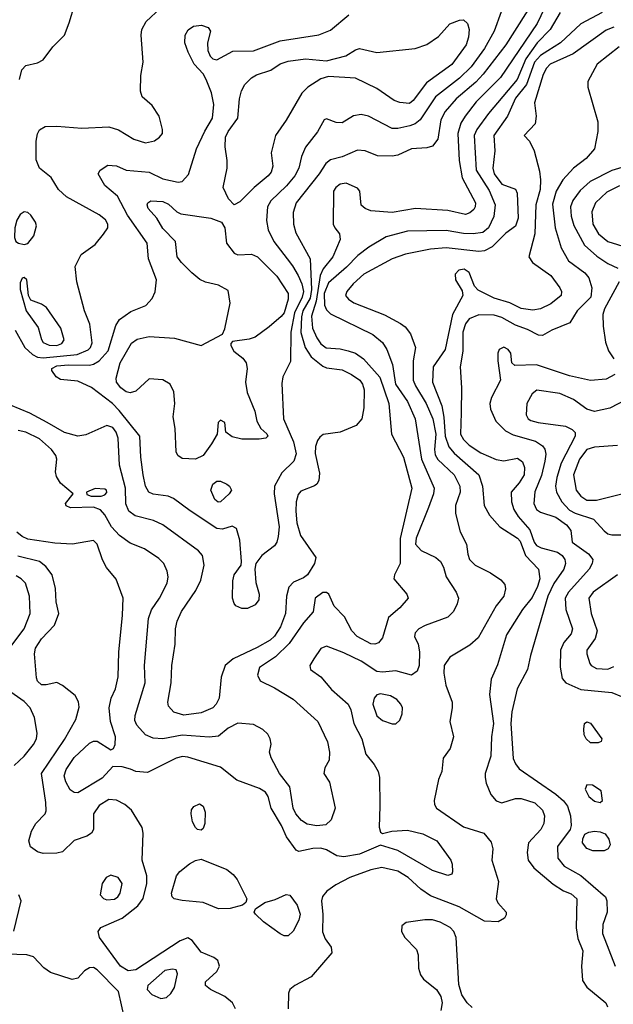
# Model space of a CAD drawing. Extents: x 1173029 to 1307123, y 522559 to 678521.
# Tile 481 of 623: x 1227572 to 1230653, y 618548 to 623655. Entities that reach past the tile are written whole.
import ezdxf

# ---------------------------------------------------------------- set-up
doc = ezdxf.new("R2010")
doc.units = 0

msp = doc.modelspace()

# ---------------------------------------------------------------- linework, layer by layer
at = {"layer": '0CON10XD'}
for points in [[(1230255, 623777.7), (1230095.2, 623525), (1229978.2, 623371.8), (1229939.5, 623330.5), (1229836.9, 623245), (1229780.4, 623179.6), (1229757.6, 623135), (1229741.8, 623035), (1229715, 622999.5), (1229685, 622989.6), (1229605.5, 622985.5), (1229535, 622952.5), (1229505, 622946.7), (1229428.9, 622948.9), (1229365, 622974.6), (1229325, 622977.7), (1229245, 622944.1), (1229185, 622928.8), (1229160.5, 622909.5), (1229125.9, 622855), (1229008, 622705), (1228992.3, 622655), (1228993.2, 622595), (1229005, 622550), (1229079.5, 622415), (1229086.4, 622255), (1229079.7, 622210.3), (1229042.3, 622145), (1229034.6, 622114.6), (1229032.1, 622032.1), (1229054.1, 621954.1), (1229085.7, 621905.7), (1229145, 621858.2), (1229165, 621849.6), (1229245, 621839.2), (1229295, 621815.3), (1229337.5, 621785), (1229351.3, 621765), (1229359.3, 621735), (1229358.8, 621641.2), (1229348.5, 621585), (1229319.1, 621550.9), (1229235, 621516.2), (1229147.1, 621502.9), (1229129.6, 621490.4), (1229117.9, 621472.1), (1229108.2, 621441.8), (1229106.2, 621405), (1229127.6, 621302.4), (1229124.5, 621265.5), (1229114.4, 621245.6), (1229102.5, 621237.5), (1229030.9, 621209.1), (1229018.2, 621191.8), (1229007.6, 621155), (1229004.8, 621105), (1229010.7, 621045), (1229029.7, 620980.3), (1229110, 620865), (1229102.5, 620835), (1229065.8, 620775), (1229045, 620759.4), (1228993.1, 620736.9), (1228969.2, 620710.8), (1228956.6, 620665), (1228951.8, 620575), (1228926.2, 620505), (1228895, 620456.6), (1228872.6, 620437.4), (1228805, 620398.9), (1228679.7, 620340.3), (1228638.5, 620305), (1228617.3, 620245), (1228608.2, 620135), (1228592.7, 620105), (1228573.9, 620086.1), (1228515, 620059.2), (1228425, 620047.7), (1228373.2, 620063.2), (1228345, 620093.8), (1228341.8, 620115), (1228358.7, 620215), (1228361.3, 620305), (1228378.7, 620415), (1228380.7, 620495), (1228390, 620535), (1228412.1, 620585), (1228486.4, 620695), (1228512.2, 620747.8), (1228529.5, 620825), (1228521.1, 620875), (1228499.8, 620899.8), (1228315.2, 621035.2), (1228266.9, 621056.9), (1228171, 621081), (1228138.2, 621105), (1228123.9, 621143.9), (1228122, 621225), (1228089.8, 621345), (1228084.3, 621485), (1228073.8, 621515), (1228055, 621540), (1228025, 621550.3), (1227915, 621501.5), (1227875, 621495.5), (1227805, 621514.6), (1227715, 621565.3), (1227625, 621614.7), (1227525, 621656.2)], [(1227549.7, 622045), (1227599.7, 621955), (1227638.2, 621918.2), (1227665, 621904.6), (1227695, 621900.3), (1227871.2, 621918.8), (1227927.7, 621942.3), (1227939.7, 621955), (1227948.3, 621978.3), (1227936.1, 622075), (1227909.5, 622145), (1227868.6, 622295), (1227860.8, 622375), (1227892.2, 622437.8), (1227965, 622488.9), (1228008.2, 622541.8), (1228029.6, 622575), (1228029.6, 622595), (1228017.2, 622617.2), (1227985, 622643.2), (1227815.9, 622735.9), (1227774.7, 622774.7), (1227736.6, 622836.6), (1227675, 622885.6), (1227657.5, 622927.5), (1227658.1, 623025), (1227665, 623063.8), (1227675, 623084.2), (1227705, 623101.4), (1227765, 623102.5), (1227895, 623092.1), (1228035, 623099.6), (1228085, 623084.5), (1228165, 623034.6), (1228225, 623016.8), (1228272.6, 623027.4), (1228298.6, 623045), (1228314.3, 623065), (1228314.4, 623085), (1228295.5, 623155), (1228259.1, 623209.1), (1228208, 623255), (1228199.2, 623285), (1228200.6, 623365), (1228213.1, 623435), (1228203.5, 623575), (1228206.5, 623605), (1228228.9, 623645), (1228303.3, 623715)], [(1230296.3, 623715), (1230257, 623635), (1230068.3, 623355), (1229940.5, 623229.5), (1229884.8, 623155.2), (1229862.1, 623117.9), (1229846, 623065), (1229852.3, 622925), (1229869.2, 622835), (1229936.9, 622705), (1229936.4, 622685), (1229928.9, 622671.1), (1229907.6, 622652.4), (1229885, 622644.6), (1229795, 622665.3), (1229626.1, 622676.1), (1229505, 622654.6), (1229395, 622664.2), (1229365, 622676.2), (1229345, 622692.5), (1229338, 622765), (1229325, 622782), (1229266.4, 622806.4), (1229235, 622801.5), (1229213.1, 622785), (1229201.4, 622765), (1229200, 622595), (1229207.5, 622575), (1229231.2, 622545), (1229235.7, 622515), (1229198, 622425), (1229147.8, 622362.2), (1229132.2, 622327.8), (1229110.2, 622195), (1229086.7, 622116.7), (1229092.7, 622055), (1229113.8, 622005), (1229135, 621973.2), (1229162.3, 621952.3), (1229235, 621948), (1229277.3, 621937.3), (1229315.2, 621925.2), (1229356.1, 621896.1), (1229441.1, 621801.1), (1229487.5, 621665), (1229501.2, 621505), (1229563.3, 621385), (1229607.2, 621225), (1229546.1, 620963.9), (1229546.7, 620835), (1229517.1, 620775), (1229513.8, 620755), (1229581.1, 620675), (1229588.1, 620655), (1229545, 620604.4), (1229485.8, 620554.2), (1229455, 620449.4), (1229435, 620422.1), (1229415, 620415.4), (1229395, 620417.8), (1229322.9, 620455), (1229296.8, 620485), (1229257.9, 620557.9), (1229203.7, 620613.7), (1229176.9, 620675), (1229165, 620683.8), (1229145, 620684.6), (1229105.6, 620655), (1229096, 620584), (1229045, 620527.1), (1228971.2, 620418.8), (1228900.5, 620349.5), (1228816.7, 620295), (1228805.9, 620255.9), (1228821.2, 620225), (1228895, 620189.1), (1228991, 620131), (1229120, 620015), (1229169.7, 619909.7), (1229180, 619855), (1229178.8, 619815), (1229156.4, 619773.6), (1229150, 619745), (1229180.8, 619700.8), (1229210, 619565), (1229188.6, 619505), (1229161.7, 619478.3), (1229115, 619473.1), (1229065, 619482.3), (1229035, 619500.8), (1229006, 619535), (1228991.3, 619565), (1228973.9, 619675), (1228921.5, 619745), (1228877, 619827), (1228869.2, 619855), (1228877, 619897), (1228873.1, 619925), (1228859.8, 619949.8), (1228835, 619973.5), (1228785, 619998.8), (1228705, 620005.5), (1228655, 619980.9), (1228605, 619939.1), (1228555, 619933.2), (1228415, 619943.3), (1228315, 619924.1), (1228265, 619928.5), (1228225.3, 619945.3), (1228180.8, 619995), (1228170.7, 620020.7), (1228171.8, 620045), (1228224, 620215), (1228220.4, 620305), (1228241.5, 620548.5), (1228256.4, 620593.6), (1228298.8, 620655), (1228338.3, 620731.7), (1228343.8, 620765), (1228338.2, 620795), (1228320.6, 620835), (1228295, 620860.6), (1228220.6, 620910.6), (1228145, 620939.1), (1228089.8, 620979.8), (1228048.2, 621025), (1228015, 621086.2), (1227991.9, 621111.9), (1227955, 621126.2), (1227836.7, 621123.3), (1227813.6, 621133.6), (1227810, 621145), (1227850, 621195), (1227785, 621251.2), (1227764.2, 621285), (1227759.2, 621309.2), (1227765.5, 621375), (1227760, 621395), (1227738.2, 621425), (1227675, 621480.9), (1227605, 621516.2), (1227565, 621523.3)], [(1227571.5, 623345), (1227584.5, 623395.5), (1227605, 623417.1), (1227665, 623431.9), (1227695, 623447.5), (1227745, 623514.2), (1227804.4, 623575), (1227829.5, 623639.5), (1227858.5, 623735)], [(1230071.2, 623695), (1230034.7, 623595), (1229984.3, 623505), (1229915, 623410), (1229855, 623351.2), (1229730.6, 623255), (1229650.9, 623135), (1229625.2, 623114.8), (1229596.3, 623103.7), (1229535, 623090.6), (1229505, 623091.1), (1229382, 623155), (1229345, 623163.8), (1229305, 623155.5), (1229245, 623120.4), (1229215, 623121.1), (1229165, 623140), (1229152.9, 623135), (1229117.1, 623072.9), (1229056.4, 622993.6), (1229035.4, 622945), (1229020.3, 622885), (1229000, 622845), (1228956.9, 622793.1), (1228876.1, 622715), (1228858, 622685), (1228854, 622614), (1228862.3, 622565), (1228891.8, 622505), (1228960, 622415), (1228988.9, 622378.9), (1229017.6, 622327.6), (1229036.5, 622285), (1229044.6, 622245), (1229038.8, 622215), (1228998.8, 622135), (1228979.4, 622035), (1228978.2, 621881.8), (1228938, 621802), (1228932.3, 621767.7), (1228941.2, 621585), (1228993.3, 621465), (1229007.1, 621402.9), (1228995.2, 621364.8), (1228932.5, 621305), (1228895.3, 621235), (1228892.4, 621195), (1228918.8, 621025), (1228914.1, 620975), (1228906.1, 620945), (1228893.9, 620926.1), (1228828.9, 620875), (1228798, 620835), (1228792, 620805), (1228798.6, 620735), (1228815.6, 620674.4), (1228812.9, 620645), (1228795, 620620), (1228755, 620601.2), (1228725, 620601.2), (1228694.5, 620614.5), (1228685, 620626.7), (1228677.5, 620655), (1228679.1, 620745), (1228685.6, 620775), (1228721.2, 620825), (1228724, 620845), (1228714.7, 620954.7), (1228697.8, 621015), (1228675, 621027.5), (1228625, 621013.2), (1228595, 621015.3), (1228456.8, 621106.8), (1228371.4, 621171.4), (1228343.7, 621183.7), (1228265, 621194.5), (1228242.2, 621205), (1228225.4, 621235), (1228214, 621295), (1228201.2, 621385), (1228195.6, 621495), (1228088.7, 621628.7), (1228054.5, 621664.5), (1227945, 621747.3), (1227875, 621779.2), (1227785, 621789.2), (1227762.4, 621802.4), (1227739.4, 621835), (1227739.4, 621845), (1227765, 621858.9), (1227825.2, 621865.2), (1227935, 621863.9), (1227955, 621868.1), (1227984.3, 621885.7), (1228032.3, 621937.7), (1228071.4, 622068.6), (1228089.7, 622100.3), (1228149.4, 622140.6), (1228226.8, 622173.2), (1228260.7, 622209.3), (1228276.1, 622243.9), (1228282.5, 622305), (1228240.9, 622415), (1228234.6, 622495), (1228131.2, 622641.2), (1228079.7, 622739.7), (1228014, 622795), (1227980, 622855), (1227990, 622875), (1228029.3, 622900.7), (1228075, 622897.5), (1228125, 622874.4), (1228245, 622864.6), (1228315, 622829.4), (1228395, 622813.1), (1228415, 622815.8), (1228447.8, 622852.2), (1228490, 622985), (1228532.5, 623077.5), (1228572.9, 623145), (1228579.1, 623215), (1228568.1, 623275), (1228540, 623345), (1228523.8, 623375), (1228478, 623425), (1228447, 623487), (1228430, 623535), (1228430.8, 623575), (1228446.8, 623603.2), (1228475, 623621.4), (1228516.6, 623626.6), (1228550, 623615), (1228563.3, 623595), (1228547.1, 623535), (1228548.6, 623495), (1228561.2, 623465), (1228575, 623451.2), (1228595, 623447.5), (1228678.6, 623491.4), (1228785, 623493.7), (1228924.4, 623545.6), (1229125, 623576.6), (1229185, 623601.5), (1229280, 623680)], [(1228685, 622694.2), (1228655.8, 622725.8), (1228627.7, 622785), (1228648.8, 622885), (1228649.5, 622925), (1228639.4, 622995), (1228641.2, 623045), (1228653.9, 623075), (1228703.8, 623145), (1228713.1, 623245), (1228723.4, 623286.6), (1228741.5, 623318.5), (1228775, 623353.1), (1228801.1, 623368.9), (1228875, 623393.1), (1228924.2, 623425.8), (1228965, 623440), (1229055, 623452.5), (1229165, 623442.2), (1229265, 623467.8), (1229315, 623499.4), (1229335, 623505.5), (1229425, 623485.6), (1229624.7, 623505.3), (1229685, 623527.1), (1229745, 623567.5), (1229805, 623632.9), (1229855, 623652.5), (1229875, 623654), (1229895.4, 623635.4), (1229904.4, 623605), (1229900.8, 623565), (1229888.9, 623525), (1229815, 623423.2), (1229683.1, 623326.9), (1229615, 623236.4), (1229595, 623220.4), (1229545.4, 623225.4), (1229515, 623236.4), (1229425, 623297.5), (1229315, 623351.4), (1229175, 623360), (1229135, 623348), (1229068, 623305), (1229036.4, 623273.6), (1228955, 623134), (1228900, 623055), (1228877.5, 622965), (1228885.4, 622895), (1228876.9, 622865), (1228861.2, 622845), (1228790, 622785), (1228715, 622710), (1228685, 622694.2)], [(1230595, 623692.3), (1230485, 623634.1), (1230379.3, 623535), (1230313.8, 623493.8), (1230275, 623468.7), (1230243.9, 623435), (1230201.9, 623318.1), (1230145, 623248.1), (1230104.6, 623155.4), (1230032.9, 623055), (1230038.4, 622975), (1230027.8, 622885), (1230034.4, 622855), (1230075, 622802.2), (1230145, 622775.6), (1230154.4, 622755), (1230159.1, 622625), (1230145, 622584.3), (1230095, 622547.9), (1230024, 622476), (1229985, 622455.3), (1229955, 622453.2), (1229785, 622472), (1229705, 622464.1), (1229575, 622438.2), (1229505, 622415.4), (1229358.5, 622335), (1229302.8, 622285), (1229270.4, 622245), (1229262.7, 622225), (1229278.2, 622205), (1229307, 622187), (1229465, 622123.8), (1229549.2, 622079.2), (1229572.2, 622062.2), (1229600, 622025), (1229625.8, 621955), (1229614.7, 621885.3), (1229614.8, 621785), (1229626.6, 621755), (1229681, 621665), (1229715.7, 621584.3), (1229731.4, 621505), (1229724.4, 621425), (1229727.8, 621397.8), (1229743, 621373), (1229826.7, 621295), (1229855.9, 621235), (1229858.1, 621205), (1229834.7, 621135), (1229833.3, 621093.3), (1229858, 620998), (1229891.4, 620935), (1229897.3, 620882.7), (1229906.7, 620855), (1229935.3, 620825.3), (1230015.8, 620785.8), (1230069.4, 620749.4), (1230090, 620725), (1230092.7, 620702.7), (1230084.5, 620665), (1230045.2, 620614.8), (1229951.4, 620448.6), (1229909, 620411), (1229805, 620348.8), (1229775.9, 620305), (1229773.4, 620265), (1229783.4, 620203.4), (1229817.1, 620115), (1229817.5, 620085), (1229803.8, 620015), (1229822.9, 619935), (1229806, 619875), (1229770, 619825), (1229763.3, 619755), (1229745.9, 619714.1), (1229722.5, 619605), (1229724.2, 619585), (1229736, 619565), (1229875, 619468.1), (1229981.2, 619435), (1230018.9, 619388.9), (1230026.9, 619355), (1230022.5, 619295), (1230056.7, 619185), (1230044.5, 619095), (1230054.1, 619074.1), (1230096.9, 619025), (1230097.4, 619012.6), (1230087.5, 618995), (1230054.5, 618975.5), (1229985, 618979.2), (1229852.6, 619052.6), (1229705, 619110.3), (1229654.4, 619144.4), (1229588.5, 619205), (1229535, 619238.6), (1229452.4, 619257.6), (1229394, 619246), (1229285, 619204.7), (1229212.9, 619167.1), (1229166.9, 619135), (1229143.6, 619106.4), (1229138.5, 619085), (1229146.2, 619013.8), (1229143.6, 618923.6), (1229157.2, 618887.2), (1229189.2, 618845), (1229191.4, 618815), (1229085, 618690.4), (1229000, 618645), (1228974.4, 618625), (1228967.1, 618605), (1228965.6, 618525)], [(1230377.1, 623692.9), (1230326, 623604), (1230257.8, 623535), (1230198.4, 623451.6), (1230154, 623345), (1230005, 623169.2), (1229944.9, 623085.1), (1229930.9, 623055), (1229941.7, 622875), (1230008.8, 622768.8), (1230039.6, 622695), (1230033.3, 622635), (1230005.4, 622574.6), (1229975, 622551.6), (1229925, 622543.5), (1229875, 622545.2), (1229785, 622562), (1229585, 622557.4), (1229475, 622527.9), (1229384.8, 622475.2), (1229327.6, 622432.4), (1229269, 622371), (1229175, 622290.3), (1229151.7, 622235), (1229154.6, 622174.6), (1229165, 622150), (1229185, 622130), (1229405, 622022.5), (1229455, 621980), (1229478.2, 621945), (1229506.5, 621866.5), (1229522.5, 621765), (1229585.2, 621675), (1229624.7, 621585), (1229657.8, 621375), (1229723.2, 621225), (1229720, 621195), (1229694.4, 621125.6)], [(1230655, 623615.8), (1230615, 623601.2), (1230445, 623477.4), (1230326, 623425), (1230305.9, 623404.1), (1230289, 623371), (1230244.5, 623224.5), (1230253.1, 623155), (1230247.5, 623115), (1230190, 623055), (1230218, 623025), (1230242.9, 622975), (1230269.2, 622869.2), (1230274.2, 622824.2), (1230272.6, 622775), (1230250, 622695), (1230246.2, 622543.8), (1230213.8, 622425), (1230233.5, 622395), (1230328.6, 622328.6), (1230374.5, 622265), (1230383.5, 622245), (1230382.5, 622225), (1230328.9, 622181.1), (1230275, 622154.7), (1230235, 622148.1), (1230175, 622157.1), (1230115.9, 622185.9), (1230035, 622211), (1229952.1, 622252.1), (1229932.5, 622272.5), (1229905, 622344.4), (1229879.7, 622360.3), (1229852, 622355), (1229831.4, 622335), (1229833.5, 622305), (1229868.8, 622248.8), (1229871.2, 622225), (1229818.3, 622125), (1229780.5, 621945), (1229717.8, 621855), (1229715.3, 621775), (1229762.2, 621652.2), (1229773, 621593), (1229779.9, 621495), (1229799.2, 621439.2), (1229826.5, 621406.5), (1229954.3, 621294.3), (1229973.5, 621235), (1229983.2, 621135), (1230010, 621085), (1230064.5, 621025), (1230155, 620966.2), (1230169.4, 620950.6), (1230197.2, 620875), (1230264.6, 620805), (1230271.6, 620755), (1230259.8, 620715), (1230231.4, 620658.6), (1230182.4, 620595), (1230098.1, 620465), (1230051.4, 620308.6), (1230018.5, 620235), (1230011.2, 620155), (1230031.2, 620005), (1230020.9, 619935), (1230016.7, 619835), (1229988.2, 619745), (1229987.3, 619725), (1229992.5, 619695), (1230016.8, 619636.8), (1230045, 619603.3), (1230075, 619592.7), (1230145, 619616), (1230175, 619615.9), (1230245, 619592.7), (1230286.2, 619555), (1230295.4, 619525), (1230291.5, 619485), (1230277.1, 619455), (1230213.2, 619385), (1230206.1, 619335), (1230211.1, 619295), (1230239.6, 619255), (1230340.7, 619170.7), (1230395, 619136.9), (1230435, 619120.4), (1230463.5, 619095), (1230460.4, 618945), (1230468.5, 618888.5), (1230494.5, 618825), (1230487.5, 618745), (1230492.1, 618672.1), (1230516.2, 618636.2), (1230614.2, 618555), (1230621.9, 618535)], [(1230683.3, 623515), (1230569.5, 623425), (1230520, 623335), (1230520, 623305), (1230572.9, 623125), (1230572.9, 623075), (1230555.6, 622985), (1230512.5, 622935), (1230445.7, 622884.3), (1230391.3, 622825), (1230356.3, 622765), (1230337.4, 622697.4), (1230351.6, 622575), (1230381.7, 622471.7), (1230421.1, 622405), (1230505, 622341.2), (1230526.2, 622316.2), (1230542.2, 622265), (1230535.9, 622215), (1230465.5, 622145), (1230426.9, 622083.1), (1230333.3, 622045), (1230285, 622016.2), (1230265, 622018), (1230208.3, 622048.3), (1230145, 622071.2), (1230075, 622110), (1230035, 622122.5), (1229955, 622124.7), (1229905, 622102.7), (1229885, 622077.8), (1229872.7, 622035), (1229872.1, 621935), (1229857.9, 621855), (1229865.5, 621745), (1229862.9, 621615), (1229860.3, 621505), (1229875, 621477.1), (1229905, 621448.4), (1229965, 621407.6), (1230045, 621374), (1230085, 621366.9), (1230155, 621380.4), (1230182.4, 621362.4), (1230192.7, 621332.7), (1230190.5, 621295), (1230165, 621252.5), (1230123.1, 621205), (1230124.7, 621155), (1230136.5, 621115), (1230158.5, 621078.5), (1230219.5, 621009.5), (1230241.9, 620945), (1230255, 620928.1), (1230278.1, 620915), (1230362.5, 620892.5), (1230387.2, 620875), (1230401.9, 620855), (1230405.3, 620835), (1230396.5, 620805), (1230345, 620730), (1230313.1, 620665), (1230222.4, 620357.6), (1230207.9, 620285), (1230153.8, 620185), (1230125.6, 620064.4), (1230121.6, 620005), (1230133.4, 619823.4), (1230145, 619794.4), (1230165, 619768.8), (1230355, 619637.3), (1230393.7, 619603.7), (1230414.7, 619575), (1230431.3, 619525), (1230434.5, 619475), (1230428.9, 619455), (1230363.1, 619366.9), (1230364.5, 619305), (1230397.5, 619265), (1230485, 619216.2), (1230611.8, 619105), (1230620, 619085), (1230620.8, 619025), (1230599.1, 618960.9), (1230596, 618915), (1230662.2, 618745)], [(1230795, 622917.8), (1230645, 622872.1), (1230532.7, 622815), (1230480.7, 622769.3), (1230442.7, 622717.3), (1230431.1, 622685), (1230434.1, 622635.9), (1230447.4, 622587.4), (1230502.8, 622485), (1230567.8, 622427.8), (1230625, 622389.6), (1230676.8, 622366.8)], [(1230685, 622792.7), (1230619.2, 622760.8), (1230560.7, 622705), (1230541.7, 622658.3), (1230545.8, 622595), (1230576.6, 622545), (1230625, 622504.2), (1230725, 622473.5)], [(1228485, 621374.6), (1228415, 621379.4), (1228393.8, 621393.8), (1228383.7, 621413.7), (1228379.1, 621535), (1228369.5, 621595), (1228377.5, 621665), (1228372.9, 621725), (1228352.5, 621765), (1228315, 621786.7), (1228245, 621791.5), (1228175, 621728.8), (1228145, 621719.6), (1228125, 621724.7), (1228097.5, 621745), (1228074.7, 621775), (1228072.7, 621795), (1228093.8, 621875), (1228153, 621977), (1228181.7, 621998.3), (1228245, 622012.5), (1228375, 622003.6), (1228515, 621964.5), (1228625.5, 622024.5), (1228637.7, 622052.3), (1228664.3, 622185), (1228655, 622250), (1228605, 622278), (1228535.9, 622294.1), (1228508, 622308), (1228465, 622341.9), (1228412.9, 622395), (1228390, 622425), (1228380.8, 622505), (1228315, 622571.9), (1228284.7, 622624.7), (1228240, 622675), (1228234.5, 622695), (1228237.1, 622705), (1228252.5, 622715), (1228315, 622712), (1228345, 622698.8), (1228388.8, 622658.8), (1228408.6, 622648.6), (1228565, 622626.2), (1228620, 622605), (1228636.9, 622575), (1228645.6, 622495), (1228685, 622444.2), (1228705, 622435.7), (1228775, 622439.2), (1228805.7, 622425.7), (1228906, 622325), (1228965, 622235.6), (1228966.1, 622205), (1228945, 622134.5), (1228930, 622115), (1228867.4, 622062.6), (1228795, 622008.2), (1228762.6, 621997.4), (1228677.5, 621985), (1228668, 621975), (1228667.5, 621965), (1228684.4, 621935), (1228730.2, 621900.2), (1228748.2, 621875), (1228752.4, 621845), (1228744.1, 621775), (1228752.1, 621722.1), (1228793.3, 621625), (1228802.3, 621572.3), (1228824.2, 621534.2), (1228855, 621507.5), (1228860, 621495), (1228850, 621485), (1228815, 621480), (1228725, 621480), (1228675, 621490.8), (1228642.5, 621515), (1228637.5, 621565), (1228615, 621578), (1228603.1, 621565), (1228598.1, 621505), (1228568.2, 621455), (1228525, 621394.5), (1228485, 621374.6)], [(1227595, 622488.5), (1227615, 622494.4), (1227646.7, 622533.3), (1227660, 622585), (1227655.3, 622605.3), (1227630.6, 622640.6), (1227615, 622654.5), (1227595, 622659.1), (1227574.8, 622645.2), (1227557.1, 622615), (1227547.1, 622575), (1227545.6, 622525), (1227553.1, 622505), (1227566.2, 622495), (1227595, 622488.5)], [(1227765, 621964.7), (1227790.8, 621975), (1227802.9, 621995), (1227785.6, 622055), (1227712.4, 622162.4), (1227685, 622180), (1227629.7, 622199.7), (1227618.1, 622225), (1227609.4, 622305), (1227595, 622318), (1227585, 622313.8), (1227575, 622290), (1227575.7, 622255), (1227605.6, 622145), (1227668, 622058), (1227685, 621996.7), (1227695, 621981.4), (1227725, 621967.3), (1227765, 621964.7)], [(1230683.8, 622295), (1230607.5, 622155), (1230598.6, 622125), (1230600, 622065), (1230612.5, 621982.5), (1230628.1, 621938.1), (1230655.7, 621895.7)], [(1230661.5, 621815), (1230615, 621789.7), (1230534.3, 621784.3), (1230425, 621807), (1230255, 621864.8), (1230141.7, 621861.7), (1230126.7, 621875), (1230121.2, 621925), (1230108, 621945), (1230085, 621957.1), (1230061.4, 621945), (1230054.4, 621925), (1230053.1, 621885), (1230067.5, 621785), (1230020, 621695), (1230012.3, 621665), (1230015.5, 621635), (1230043.1, 621573.1), (1230093.2, 621523.2), (1230132.5, 621502.5), (1230248.5, 621468.5), (1230285, 621445.4), (1230297.2, 621427.2), (1230302.2, 621402.2), (1230298.3, 621365), (1230279.5, 621290.5), (1230244.8, 621205.2), (1230239.7, 621145), (1230254.6, 621115), (1230275, 621100.9), (1230355, 621074.3), (1230409.6, 621035), (1230431.8, 621005), (1230439.5, 620945), (1230524, 620884), (1230546.2, 620855), (1230543.8, 620835), (1230527.5, 620805), (1230420.3, 620685), (1230402.7, 620655), (1230406.4, 620595), (1230440.5, 620495), (1230435, 620470), (1230395.5, 620425), (1230378.8, 620385), (1230376.4, 620296.4), (1230388, 620238), (1230405.9, 620215.9), (1230485, 620180.9), (1230645.9, 620165.9), (1230694.6, 620144.6)], [(1230725, 621686.7), (1230635, 621639.2), (1230555, 621622.9), (1230515.5, 621635.5), (1230445.8, 621685), (1230376.2, 621716.2), (1230256.1, 621733.9), (1230232, 621715), (1230204, 621665), (1230200, 621605), (1230210.6, 621585), (1230225, 621575.5), (1230263.3, 621565), (1230405, 621546.2), (1230439.4, 621529.4), (1230454.4, 621514.4), (1230455.5, 621495), (1230383.1, 621355), (1230359, 621281), (1230353.3, 621235), (1230358.1, 621205), (1230385.8, 621155), (1230425, 621111.6), (1230455, 621095.2), (1230550.9, 621065), (1230605, 621002.9), (1230625, 620988.9), (1230645, 620983.4), (1230725, 620983.6)], [(1230675, 621446.1), (1230555, 621438.1), (1230515.1, 621424.9), (1230477.5, 621375), (1230446.4, 621295), (1230460, 621215), (1230483.5, 621183.5), (1230515, 621162.5), (1230565, 621162.3), (1230725, 621202.4)], [(1228603, 621153), (1228585, 621167.1), (1228564.6, 621215), (1228574.1, 621245.9), (1228595, 621261.5), (1228615, 621260.9), (1228646.6, 621246.6), (1228661.4, 621235), (1228671.4, 621215), (1228660, 621195), (1228615, 621153.3), (1228603, 621153)], [(1227943, 621183), (1227995, 621183.3), (1228015, 621191.2), (1228025, 621202.5), (1228023.3, 621215), (1228015, 621220), (1227965, 621223.8), (1227920, 621205), (1227921.7, 621191.7), (1227943, 621183)], [(1229694.4, 621125.6), (1229630.7, 620965), (1229626.9, 620935), (1229655, 620901.2), (1229732.5, 620865), (1229755.8, 620845), (1229772.5, 620815), (1229785.8, 620765), (1229838.1, 620685), (1229849.4, 620655), (1229842.9, 620625), (1229824.4, 620585.6), (1229795, 620556), (1229676.5, 620513.5), (1229642.9, 620495), (1229624.3, 620475), (1229621.4, 620455), (1229639.4, 620415), (1229646.3, 620376.3), (1229644.6, 620305.4), (1229634.4, 620275), (1229605, 620255.5), (1229525, 620276.9), (1229455, 620270), (1229425, 620274.8), (1229345, 620327.3), (1229255, 620371.1), (1229165, 620405.8), (1229135, 620394), (1229099.4, 620340.6), (1229078, 620305), (1229082, 620285), (1229135, 620246), (1229191, 620181), (1229277.3, 620105), (1229290.4, 620075), (1229306.3, 620005), (1229347.1, 619925), (1229369.2, 619845), (1229411.9, 619791.9), (1229432.9, 619755), (1229438.9, 619725), (1229441.5, 619575), (1229437, 619467), (1229445, 619440), (1229455, 619433.8), (1229504.3, 619445.7), (1229585, 619451.8), (1229665, 619432), (1229737.1, 619395), (1229810, 619295), (1229817.5, 619275), (1229818.8, 619235), (1229815, 619223.3), (1229795, 619216.2), (1229715, 619242.1), (1229534.3, 619345), (1229445, 619373.8), (1229335, 619325.8), (1229255, 619312.5), (1229218.6, 619318.6), (1229165, 619348.8), (1229135, 619357.1), (1229094.5, 619355.5), (1229020.7, 619340.7), (1229007, 619347), (1228956.3, 619416.3), (1228930.2, 619475), (1228877.5, 619565), (1228861.2, 619625), (1228847.9, 619647.9), (1228817.3, 619667.3), (1228700.1, 619710.1), (1228615, 619778.2), (1228445, 619829.6), (1228417.6, 619832.4), (1228385, 619824.6), (1228235, 619750.6), (1228175.7, 619755.7), (1228146.9, 619766.9), (1228105, 619780), (1228055, 619781.2), (1227999.7, 619720.3), (1227875, 619645.5), (1227855, 619646.7), (1227835, 619660.6), (1227812, 619702), (1227803.6, 619733.6), (1227814.1, 619765), (1227855, 619827.3), (1227935, 619901.5), (1227955, 619912.5), (1227975, 619913.3), (1228045, 619868), (1228058.8, 619875), (1228067.8, 619895), (1228069.6, 619935), (1228043.6, 620015), (1228037.5, 620085), (1228046.4, 620135), (1228069.1, 620185), (1228083.1, 620246.9), (1228086.7, 620375), (1228106.6, 620566.6), (1228109.2, 620655), (1228072.6, 620752.6), (1228023.5, 620813.5), (1228002.5, 620852.5), (1227975, 620934.3), (1227955, 620952.9), (1227846, 620934), (1227755, 620940), (1227615, 620961.2), (1227585, 620974.7), (1227557.5, 620997.5)], [(1228075, 619606.7), (1228035, 619609.4), (1227985, 619579.5), (1227955.5, 619535), (1227955.8, 619455), (1227944.3, 619435.7), (1227920.3, 619419.7), (1227855, 619396.7), (1227795, 619338.6), (1227765, 619331.1), (1227695, 619329.5), (1227665, 619337.8), (1227629.4, 619365), (1227620, 619395), (1227634.4, 619445), (1227657.1, 619485), (1227704.4, 619535), (1227709.4, 619550.6), (1227708.5, 619595), (1227685.3, 619745), (1227805, 619920.5), (1227863.8, 620025), (1227880.9, 620089.1), (1227877.4, 620117.4), (1227859.9, 620149.9), (1227795, 620202), (1227765, 620216.7), (1227710, 620205), (1227685, 620205.7), (1227665, 620224), (1227660.5, 620240.5), (1227650, 620365), (1227654.7, 620395), (1227685, 620442.9), (1227752.5, 620515), (1227775.9, 620574.1), (1227762.5, 620635), (1227758.5, 620705), (1227740.5, 620775), (1227708.8, 620818.8), (1227675, 620843.8), (1227563, 620873)], [(1227526.1, 620403.9), (1227595, 620495.6), (1227626.7, 620575), (1227623.7, 620665), (1227602, 620732), (1227580.9, 620755), (1227555, 620769.7)], [(1230674.1, 620775.9), (1230548.2, 620685), (1230526.6, 620655), (1230537.9, 620575), (1230568.6, 620485), (1230559.2, 620445), (1230516.2, 620385), (1230515.4, 620365), (1230530.5, 620315), (1230537.1, 620305), (1230565, 620290.4), (1230625, 620286.2), (1230655, 620300)], [(1227543.2, 619786.8), (1227595, 619834.4), (1227643.8, 619895), (1227659.6, 619925), (1227663.4, 619955), (1227648.8, 620035), (1227626.7, 620085), (1227595, 620118.5), (1227527.1, 620167.1)], [(1229525, 620002.9), (1229545, 620021.2), (1229557.1, 620055), (1229558.9, 620085), (1229551.1, 620105), (1229528.8, 620128.8), (1229497, 620147), (1229445, 620158.8), (1229425, 620152.2), (1229411.2, 620135), (1229404.7, 620105), (1229425, 620044.3), (1229455, 620020), (1229505, 620003.1), (1229525, 620002.9)], [(1230575, 619903.3), (1230535, 619903.8), (1230511.2, 619925), (1230502, 619945), (1230500, 619975), (1230503.8, 620005), (1230515, 620013.8), (1230535, 620006.2), (1230593.3, 619925), (1230589.3, 619910.7), (1230575, 619903.3)], [(1230585, 619593.8), (1230597.5, 619605), (1230590, 619655), (1230545, 619684.3), (1230515, 619686), (1230506, 619664), (1230525, 619626), (1230555, 619601.2), (1230585, 619593.8)], [(1228693.1, 618525), (1228676.5, 618555), (1228637.7, 618587.7), (1228562, 618625), (1228536, 618645), (1228536, 618665), (1228595, 618718), (1228609.2, 618745), (1228600, 618775), (1228579.7, 618789.7), (1228515, 618817.5), (1228468.3, 618878.3), (1228445, 618892), (1228405, 618877.8), (1228175, 618727.2), (1228135, 618721.2), (1228095.4, 618745), (1227986.5, 618895), (1227980, 618925), (1227993.8, 618946.2), (1228105, 618993.9), (1228185, 619058.5), (1228213.2, 619096.8), (1228233.1, 619175), (1228232.2, 619215), (1228208.8, 619295), (1228213.1, 619435), (1228208.1, 619465), (1228152.2, 619555), (1228118.1, 619585), (1228075, 619606.7)], [(1228515, 619451.2), (1228495, 619454), (1228484, 619465), (1228469.2, 619495), (1228462, 619535), (1228464.2, 619555.8), (1228476.1, 619573.9), (1228505, 619587.5), (1228525, 619576.2), (1228534.4, 619545), (1228533.1, 619485), (1228525, 619460), (1228515, 619451.2)], [(1230605, 619343.1), (1230546.8, 619343.2), (1230515, 619355.6), (1230493.5, 619385), (1230494.4, 619405.6), (1230505, 619430), (1230525, 619440.8), (1230555, 619445.6), (1230585, 619442.9), (1230611.2, 619431.2), (1230629.2, 619405), (1230635.7, 619375), (1230626, 619355), (1230605, 619343.1)], [(1228605, 619043.2), (1228525, 619075.7), (1228415, 619085.4), (1228373.3, 619095), (1228364, 619105), (1228360.8, 619125), (1228385.7, 619215), (1228403.2, 619236.8), (1228453.7, 619276.3), (1228485, 619293.1), (1228515, 619300), (1228646.6, 619246.6), (1228680.5, 619220.5), (1228701.1, 619195), (1228752, 619095), (1228746.2, 619075), (1228728.3, 619061.7), (1228665, 619044.5), (1228605, 619043.2)], [(1228025, 619089.6), (1228065, 619094), (1228081.9, 619105), (1228094.4, 619125), (1228104.5, 619175), (1228082.9, 619205), (1228045, 619218.2), (1228020.9, 619205), (1228000.9, 619175), (1227990.6, 619115), (1228006.8, 619096.8), (1228025, 619089.6)], [(1227542.1, 618927.9), (1227580, 619085), (1227568.8, 619115)], [(1228965, 618902.5), (1228945, 618903.3), (1228923.8, 618913.8), (1228837.5, 618975), (1228795.8, 619015), (1228790, 619025), (1228797, 619043), (1228844.5, 619075.5), (1228898.9, 619091.1), (1228955, 619117.1), (1228975, 619113.3), (1229011.8, 619061.8), (1229028.7, 619015), (1229020.7, 618985), (1228992.2, 618927.8), (1228965, 618902.5)], [(1229920.5, 618530.5), (1229895, 618556), (1229867.4, 618597.4), (1229850.5, 618650.5), (1229838.2, 618895), (1229824.7, 618924.7), (1229805.6, 618945.6), (1229755, 618973.1), (1229715, 618985.4), (1229675, 618986.2), (1229577.8, 618972.2), (1229555.7, 618954.3), (1229554.4, 618925), (1229571.5, 618895), (1229632.3, 618832.3), (1229639.6, 618805), (1229642, 618735), (1229651.5, 618701.5), (1229668.5, 618678.5), (1229735.3, 618625.3), (1229757.9, 618587.9), (1229765.5, 618555), (1229757.9, 618515)], [(1228116.6, 618476.6), (1228085.4, 618615), (1227975, 618726.2), (1227955, 618739.2), (1227935, 618736.2), (1227908.7, 618721.3), (1227875, 618684.2), (1227845, 618675.7), (1227732.3, 618712.3), (1227697.8, 618737.8), (1227645, 618793.8), (1227610, 618805), (1227505, 618808)], [(1228305, 618578.5), (1228335, 618583.8), (1228356.8, 618603.2), (1228375.3, 618635), (1228391.4, 618705), (1228385, 618725.8), (1228365, 618730), (1228325, 618723.1), (1228237.8, 618645), (1228234.6, 618624.6), (1228258.9, 618598.9), (1228305, 618578.5)]]:
    msp.add_lwpolyline(points, dxfattribs=at)

doc.saveas('drawing.dxf')
